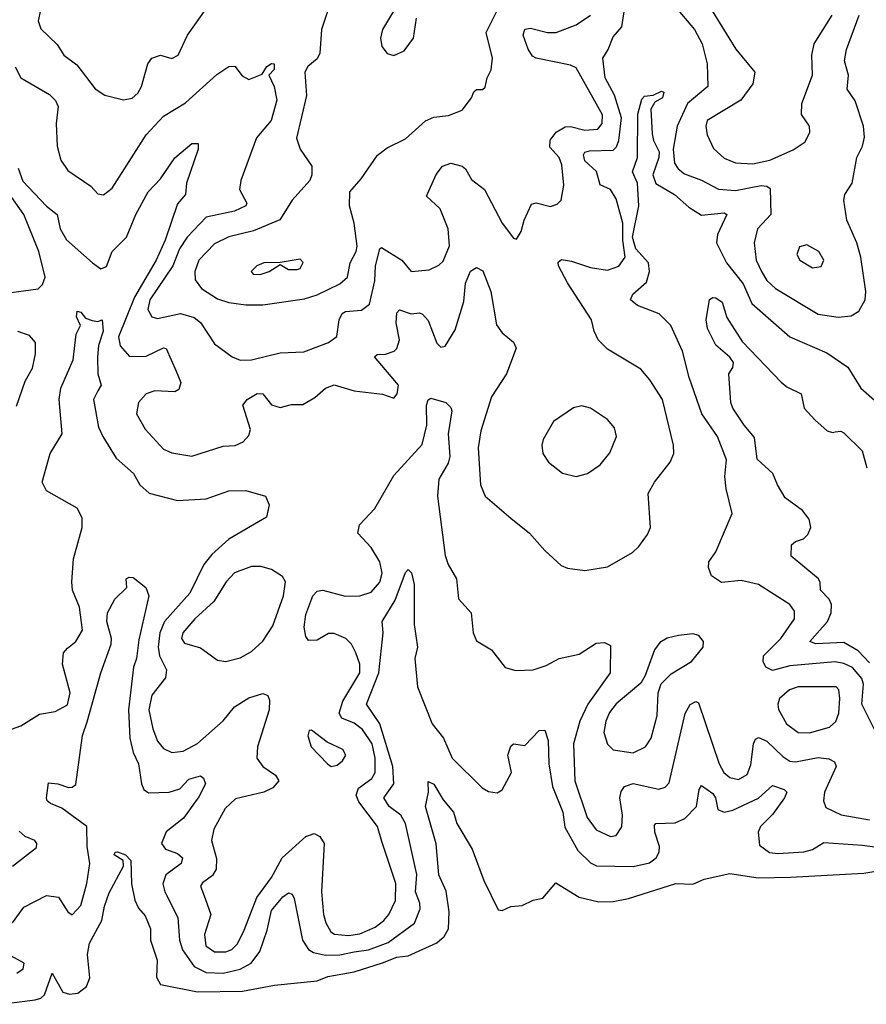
# Model space of a CAD drawing. Extents: x 1443846 to 1577407, y 839182 to 927291.
# Tile 324 of 535: x 1561430 to 1564404, y 865140 to 868600. Entities that reach past the tile are written whole.
import ezdxf

# ---------------------------------------------------------------- set-up
doc = ezdxf.new("R2010")
doc.units = 0

msp = doc.modelspace()

# ---------------------------------------------------------------- linework, layer by layer
at = {"layer": '0CON20XD'}
for points in [[(1563368.9, 867751.1), (1563435, 867728.9), (1563495, 867719.2), (1563535, 867733.1), (1563556.8, 867765), (1563549, 867825), (1563549.4, 867885), (1563525, 867970.6), (1563505, 868003.5), (1563469.6, 868019.6), (1563456.2, 868066.2), (1563415, 868103.2), (1563410.7, 868125), (1563415.9, 868134.1), (1563431.5, 868138.5), (1563515, 868141.7), (1563527.1, 868152.9), (1563535.1, 868174.9), (1563544.5, 868255), (1563519, 868335), (1563487.2, 868395), (1563478.6, 868465), (1563497.8, 868495), (1563515, 868539.2), (1563545.2, 868574.8), (1563564.9, 868704.9)], [(1562757.2, 868652.8), (1562704.3, 868565.7), (1562698, 868535), (1562702.5, 868505), (1562721.2, 868481.2), (1562744.1, 868474.1), (1562780.3, 868489.7), (1562813.8, 868535), (1562823.8, 868605)], [(1563729.5, 868649.5), (1563800.8, 868565), (1563827.1, 868515), (1563844.7, 868445), (1563847.5, 868365), (1563775.8, 868305), (1563740.2, 868225), (1563726.2, 868145), (1563730.6, 868095), (1563743.2, 868075), (1563765, 868058.4), (1563825, 868035.8), (1563885, 868004.2), (1563945, 867999.5), (1564035, 868016.9), (1564054.8, 868014.8), (1564065.9, 868005.9), (1564068.8, 867915), (1564022.3, 867865), (1564009.6, 867815), (1564017.5, 867755), (1564035.6, 867714.4), (1564055, 867683.6), (1564085, 867655.4), (1564235, 867564.7), (1564305, 867554.7), (1564350.5, 867559.5), (1564377.5, 867575), (1564400, 867615), (1564402.9, 867645), (1564384.2, 867765), (1564370.8, 867815), (1564335.3, 867895), (1564324.7, 867965), (1564328.5, 867985), (1564353.9, 868025), (1564371.2, 868115), (1564390.5, 868155), (1564397.3, 868187.3), (1564394.4, 868225), (1564365.3, 868315), (1564336.2, 868355), (1564341.2, 868405), (1564327.2, 868455), (1564334.1, 868495), (1564379.1, 868615)], [(1563846.9, 868655), (1563946.2, 868496.2), (1564012.9, 868415), (1564005.4, 868374.6), (1563963, 868317), (1563845, 868245.6), (1563840.4, 868225), (1563844.6, 868195), (1563867.1, 868147.1), (1563905, 868113.6), (1563945, 868096.2), (1564005, 868093.7), (1564065, 868105.9), (1564147.5, 868142.5), (1564189.5, 868170.5), (1564206.1, 868203.9), (1564204, 868225), (1564176.6, 868266.6), (1564177.5, 868305), (1564215.5, 868405), (1564213.2, 868475), (1564221.3, 868515), (1564283.5, 868615)], [(1561415, 868434.4), (1561435, 868395.5), (1561535, 868336.2), (1561556.2, 868316.2), (1561566, 868295), (1561558.9, 868235), (1561562.1, 868155), (1561575, 868106.2), (1561599.3, 868069.3), (1561680, 868015), (1561705, 867988), (1561725, 867984.3), (1561755, 868008.1), (1561874.1, 868195), (1561935, 868260.8), (1562012.9, 868307.1), (1562122.9, 868407.1), (1562165, 868435.6), (1562186.6, 868436.6), (1562212.4, 868402.4), (1562235, 868389.2), (1562282.3, 868407.7), (1562298.1, 868435), (1562315, 868445.5), (1562324.2, 868444.2), (1562324.3, 868425), (1562306, 868405), (1562324.3, 868364.3), (1562333.3, 868316.7), (1562313.8, 868245), (1562262.2, 868185), (1562206.8, 868035), (1562202.9, 868002.9), (1562227.8, 867955), (1562224.4, 867945), (1562185, 867926.4), (1562085, 867905.2), (1562018.5, 867835), (1561992.3, 867795), (1561968, 867735), (1561887.3, 867615), (1561880.8, 867580.8), (1561895, 867555.6), (1561915, 867549.2), (1561995, 867567.4), (1562043.8, 867553.8), (1562065.2, 867535.2), (1562115, 867460.6), (1562176.2, 867415), (1562205, 867403.5), (1562245, 867404.5), (1562345, 867429.3), (1562427.9, 867432.1), (1562514.7, 867465.2), (1562543.8, 867486.2), (1562552.6, 867545), (1562562.7, 867567.3), (1562575.2, 867574.8), (1562631.3, 867578.7), (1562659.4, 867600.6), (1562678.2, 867681.8), (1562679.8, 867735), (1562695, 867794), (1562701.2, 867798.8), (1562772.3, 867755), (1562805.4, 867715.4), (1562868.8, 867721.2), (1562902.9, 867737.1), (1562918.3, 867751.7), (1562939.8, 867805), (1562935.2, 867865), (1562906.8, 867935), (1562859.8, 867979.8), (1562893.8, 868056.2), (1562915.6, 868085), (1562945, 868095.4), (1562984.6, 868084.6), (1562995.8, 868075.8), (1563017.6, 868037.6), (1563062.7, 868002.7), (1563124.6, 867885), (1563165, 867832), (1563175, 867828.8), (1563191.9, 867855), (1563202.7, 867895), (1563228.5, 867951.5), (1563245, 867956.7), (1563295, 867942.7), (1563318.6, 867951.4), (1563332.5, 867965), (1563342, 868018), (1563335, 868090), (1563325.3, 868115), (1563291.9, 868151.9), (1563293.4, 868176.6), (1563314.6, 868205), (1563346.5, 868223.5), (1563365, 868224.5), (1563415, 868211.9), (1563460.6, 868215), (1563476.7, 868235), (1563477.2, 868265), (1563385, 868430.8), (1563365, 868440.3), (1563244.2, 868465), (1563232, 868472), (1563216.6, 868496.6), (1563198.5, 868545), (1563205, 868565.8), (1563225, 868570), (1563284.7, 868554.7), (1563314.7, 868554.7), (1563385, 868581.8), (1563435.3, 868615)], [(1561503.3, 868633.3), (1561495.4, 868595.4), (1561505, 868568), (1561562.1, 868512.1), (1561585.8, 868475), (1561630.8, 868440.8), (1561695, 868356.7), (1561730, 868335), (1561795, 868318), (1561825, 868324.4), (1561845, 868341.2), (1561858.5, 868365), (1561880.9, 868445), (1561895, 868464.4), (1561925, 868474.5), (1561965, 868462.9), (1561987.5, 868475), (1562020, 868545), (1562085, 868637.9)], [(1562511.4, 868628.6), (1562490.6, 868565), (1562485, 868481.9), (1562475, 868461.5), (1562442.7, 868435), (1562432.3, 868415), (1562437.3, 868332.7), (1562402.8, 868182.8), (1562415.6, 868145), (1562456.7, 868085), (1562456.9, 868055), (1562450, 868035), (1562387.8, 867965), (1562343.8, 867896.2), (1562251.7, 867858.3), (1562165, 867836.9), (1562115, 867811.8), (1562060, 867755), (1562046, 867715), (1562046.5, 867685), (1562068.5, 867655), (1562125, 867618.8), (1562164.6, 867605.4), (1562225, 867597.2), (1562285, 867597.3), (1562431.2, 867618.8), (1562475, 867632.9), (1562555, 867671.1), (1562581.8, 867695), (1562591, 867745), (1562612.2, 867785), (1562615.6, 867804.4), (1562605.7, 867885), (1562589.2, 867945), (1562590, 867995), (1562629.8, 868040.2), (1562686.9, 868123.1), (1562720.6, 868149.4), (1562785, 868180.8), (1562855.5, 868244.5), (1562885, 868256.9), (1562936.8, 868263.2), (1562985, 868282), (1563017.5, 868325), (1563025, 868346.7), (1563035, 868353.8), (1563055.8, 868354.2), (1563065, 868362.5), (1563072, 868395), (1563086.4, 868423.6), (1563091.5, 868465), (1563069.3, 868555), (1563107.9, 868632.1)], [(1564443.4, 866085), (1564388.2, 866195), (1564393.8, 866265), (1564388.4, 866285), (1564355, 866323.3), (1564325, 866337.9), (1564295, 866343), (1564135, 866329.3), (1564075, 866313.4), (1564050.7, 866325), (1564041.6, 866345), (1564042.9, 866365), (1564103.8, 866425), (1564152.3, 866495), (1564151.8, 866521.8), (1564135.5, 866545), (1564025, 866614.6), (1563965, 866628.9), (1563895, 866622.5), (1563860, 866645), (1563850, 866675), (1563851.4, 866695), (1563875, 866730), (1563932.9, 866865), (1563911.2, 866951.2), (1563907.3, 866995), (1563912.8, 867052.8), (1563881.3, 867135), (1563826.2, 867215), (1563781.8, 867341.9), (1563758.3, 867435), (1563717.6, 867525), (1563676.1, 867566.1), (1563600, 867595), (1563576, 867615), (1563584.4, 867635), (1563632.5, 867677.5), (1563642, 867715), (1563638.8, 867745), (1563595, 867794.2), (1563582.3, 867835), (1563604.8, 867945), (1563600.2, 868025), (1563583.2, 868065), (1563600.3, 868115), (1563602, 868268), (1563615, 868320), (1563625, 868330.5), (1563655, 868334.2), (1563685, 868348), (1563692.5, 868345), (1563688.1, 868325), (1563660.7, 868309.3), (1563647.3, 868285), (1563651.7, 868198.3), (1563656.2, 868175), (1563676.7, 868135), (1563675.5, 868115), (1563653.8, 868055), (1563664.3, 868024.3), (1563730.9, 867985), (1563781.1, 867941.1), (1563825, 867912.7), (1563905, 867920.9), (1563914.3, 867915), (1563881.4, 867845), (1563878, 867815), (1563912.9, 867745), (1563971.6, 867671.6), (1564002.4, 867602.4), (1564135, 867485.4), (1564265, 867429.6), (1564338.9, 867378.9), (1564385.3, 867305.3), (1564442.7, 867255)], [(1561425, 868077.5), (1561441.9, 868031.9), (1561525, 867944.1), (1561562.5, 867915), (1561572.9, 867865), (1561595, 867826.2), (1561686.7, 867745), (1561715, 867724.4), (1561735, 867732.9), (1561755.7, 867785), (1561805.3, 867835), (1561838.6, 867915), (1561881.8, 867995), (1561925, 868040.9), (1561975, 868114.5), (1562034.5, 868165), (1562056.9, 868165), (1562057.5, 868145), (1562016.5, 868025), (1562013.1, 867985), (1561985, 867952.5), (1561941.2, 867825), (1561909.4, 867755), (1561834.2, 867625), (1561777.6, 867485), (1561783.2, 867453.2), (1561815.7, 867415.7), (1561875, 867416.9), (1561935, 867446.7), (1561944.6, 867444.6), (1561980.4, 867365), (1561996.9, 867325), (1561989.7, 867300.3), (1561975, 867291.5), (1561905, 867295.9), (1561874.2, 867285), (1561847.3, 867255), (1561841.1, 867215), (1561871.3, 867161.3), (1561935, 867091.1), (1561965, 867077.5), (1562035, 867065.5), (1562145, 867101.1), (1562187, 867103), (1562215, 867116), (1562235, 867138.8), (1562240.6, 867159.4), (1562214.6, 867245), (1562228.9, 867265), (1562265, 867286.1), (1562284, 867285), (1562315, 867246.5), (1562345, 867237.3), (1562385, 867247.3), (1562425, 867248.1), (1562467.6, 867272.4), (1562504.7, 867305.3), (1562535, 867316.7), (1562605, 867295.8), (1562705, 867283.3), (1562745, 867270), (1562756.7, 867285), (1562761.2, 867315), (1562676.9, 867415), (1562686.4, 867423.6), (1562715, 867424.7), (1562745.6, 867434.4), (1562755.2, 867444.8), (1562764.2, 867475), (1562752.2, 867535), (1562755, 867570), (1562765, 867580.6), (1562805, 867566.1), (1562835, 867569.6), (1562845.2, 867565.2), (1562865, 867543.1), (1562895, 867462.7), (1562909.5, 867449.5), (1562925, 867452.1), (1562960.4, 867509.6), (1562990.5, 867609.5), (1562996.3, 867673.7), (1563013.5, 867716.5), (1563035, 867728.6), (1563057.1, 867717.1), (1563084.7, 867645), (1563105, 867527.5), (1563125, 867499.2), (1563165, 867466.2), (1563174.3, 867445), (1563140, 867355), (1563087.1, 867275), (1563050, 867155), (1563041.1, 867095), (1563049.5, 866965), (1563065.8, 866925), (1563155, 866848), (1563220.8, 866795), (1563274.4, 866734.4), (1563331.7, 866681.7), (1563355, 866672), (1563415, 866664.2), (1563495, 866677.5), (1563582.8, 866727.2), (1563605, 866748), (1563635, 866791.2), (1563645.7, 866815.7), (1563638.1, 866935), (1563660, 866975), (1563714.6, 867045), (1563727.5, 867075), (1563727.3, 867105), (1563688.2, 867265), (1563643.8, 867333.8), (1563611.7, 867371.7), (1563495, 867441.4), (1563462.5, 867475), (1563448.1, 867505), (1563438.9, 867545), (1563354.8, 867674.8), (1563322.7, 867735), (1563322.2, 867747.8), (1563333.1, 867756.9), (1563368.9, 867751.1)], [(1561375, 867638), (1561495, 867654.5), (1561511.1, 867668.9), (1561520.4, 867695), (1561497.2, 867785), (1561445.1, 867915.1), (1561375.2, 868015)], [(1564215, 867727.8), (1564245, 867732.5), (1564254.4, 867755), (1564237.1, 867785), (1564195, 867808.1), (1564168.9, 867801.1), (1564160, 867775), (1564170.8, 867755), (1564215, 867727.8)], [(1562275, 867704.5), (1562306.7, 867715), (1562345, 867740), (1562375, 867721.9), (1562405, 867721.5), (1562416, 867725), (1562426.4, 867746.4), (1562415, 867758), (1562345, 867746.2), (1562287.5, 867745), (1562263.8, 867735), (1562243.8, 867715), (1562250, 867705), (1562275, 867704.5)], [(1564415, 866339.4), (1564375, 866382), (1564325, 866411), (1564226.3, 866406.4), (1564205.6, 866415), (1564267.8, 866485), (1564280.8, 866515), (1564282.2, 866545), (1564273.4, 866563.4), (1564242.7, 866595), (1564242.3, 866622.3), (1564235.5, 866635), (1564139.5, 866715), (1564141.4, 866755), (1564155, 866766.7), (1564183.8, 866775), (1564198.7, 866791.3), (1564208.6, 866815), (1564203.3, 866845), (1564180.4, 866875), (1564119.5, 866919.5), (1564091.5, 866965), (1564075.7, 867005), (1564021.2, 867055), (1564011.7, 867131.7), (1563974.7, 867175), (1563935.4, 867235), (1563928.5, 867255), (1563921.5, 867355), (1563935, 867377.5), (1563937.5, 867395), (1563925, 867413.8), (1563875, 867456.2), (1563846.7, 867515), (1563841.5, 867545), (1563853.1, 867616.9), (1563865, 867624), (1563875, 867622), (1563897.6, 867607.6), (1563913.6, 867553.6), (1563968.4, 867468.4), (1564105, 867326.5), (1564125, 867310), (1564175.4, 867285.4), (1564185.6, 867235), (1564223.1, 867193.1), (1564266.2, 867155), (1564285, 867148.6), (1564295, 867151.9), (1564315, 867153.5), (1564325, 867147.5), (1564389.6, 867085), (1564405.9, 867025)], [(1561368.8, 866095), (1561435, 866118.8), (1561500, 866160), (1561555, 866169.4), (1561597.9, 866192.1), (1561608.2, 866235), (1561581.1, 866335), (1561584.4, 866375), (1561598.8, 866391.2), (1561627.8, 866415), (1561650.8, 866455), (1561640.5, 866535), (1561615.9, 866595), (1561613.2, 866625), (1561619.1, 866705), (1561650, 866815), (1561649.7, 866849.7), (1561632.7, 866882.7), (1561525, 866944.4), (1561509.4, 866975), (1561537.2, 867075), (1561579.7, 867145), (1561569.5, 867265), (1561575.5, 867305), (1561617.8, 867405), (1561629.1, 867495), (1561644.2, 867525), (1561630, 867555), (1561632.9, 867575), (1561645, 867572), (1561661.4, 867551.4), (1561685, 867542.5), (1561705, 867538.8), (1561720, 867545), (1561724.1, 867505), (1561707.6, 867455), (1561703.6, 867413.6), (1561704.7, 867354.7), (1561716.9, 867315), (1561705, 867296), (1561690, 867265), (1561707.7, 867167.7), (1561722.1, 867135), (1561769.2, 867059.1), (1561830.5, 867005), (1561852.5, 866965), (1561885, 866936.1), (1561985, 866910.7), (1562085, 866915.5), (1562165, 866944.4), (1562225, 866945.5), (1562293.3, 866925), (1562306.7, 866895), (1562297.8, 866852.2), (1562165, 866774.1), (1562105, 866720), (1562077.6, 866685), (1562028.6, 866585), (1561938.9, 866485), (1561922.4, 866445), (1561916.9, 866395), (1561921.4, 866365), (1561946.2, 866315), (1561942.9, 866287.1), (1561895, 866226.2), (1561884.5, 866174.5), (1561898.3, 866108.3), (1561914.5, 866064.5), (1561935, 866038.9), (1561965, 866024.6), (1562005, 866028.9), (1562055, 866056.2), (1562145, 866135.5), (1562184.4, 866185), (1562235, 866216.9), (1562285, 866232.2), (1562302, 866225), (1562308.3, 866208.3), (1562306.4, 866175), (1562266.1, 866045), (1562262.9, 866005), (1562285, 865975.5), (1562329.2, 865945), (1562341.2, 865925), (1562319.3, 865900.7), (1562288, 865885), (1562188.1, 865861.9), (1562151.7, 865828.3), (1562112.2, 865755), (1562104.2, 865715.8), (1562121.9, 865651.9), (1562120.6, 865615), (1562107.8, 865592.2), (1562072.6, 865567.4), (1562066, 865555), (1562081.8, 865511.8)], [(1561418.9, 867241.1), (1561450.2, 867329.8), (1561475.5, 867375.5), (1561485.5, 867425.5), (1561485.6, 867465), (1561465, 867489.4), (1561424.5, 867504.5)], [(1562081.8, 865511.8), (1562101.7, 865455), (1562079.2, 865385), (1562083.8, 865345), (1562115, 865324.8), (1562155, 865324.8), (1562175, 865332.3), (1562195, 865352.9), (1562219.2, 865400.8), (1562263, 865515), (1562314.3, 865585), (1562352.8, 865655), (1562435, 865729.1), (1562465, 865740.4), (1562485, 865729.5), (1562499.4, 865705), (1562490.6, 865535), (1562497.5, 865455), (1562505.8, 865425.8), (1562523.8, 865395), (1562536.3, 865386.3), (1562585, 865381.2), (1562625, 865388.1), (1562678.5, 865411.5), (1562709.7, 865435), (1562726.6, 865455), (1562750.4, 865505), (1562751.1, 865565), (1562702.3, 865712.3), (1562686.8, 865765), (1562621.3, 865851.3), (1562612.3, 865875), (1562620.5, 865899.5), (1562667.1, 865932.9), (1562679.4, 865955), (1562679.4, 866005), (1562668.2, 866055), (1562635, 866105.6), (1562605, 866127.9), (1562562.3, 866145), (1562552.6, 866162.6), (1562565.1, 866204.9), (1562625.7, 866305), (1562625.3, 866335), (1562611.1, 866375), (1562595.3, 866405.3), (1562575.6, 866425), (1562535, 866442.9), (1562515, 866443.3), (1562475, 866419.4), (1562445, 866418.8), (1562435, 866432.5), (1562430, 866465), (1562435, 866509.2), (1562460.3, 866575), (1562475, 866591.2), (1562495, 866595.4), (1562574.1, 866574.1), (1562625, 866575.7), (1562665, 866588.6), (1562695, 866622.9), (1562704, 866655), (1562695.7, 866695), (1562665, 866745.5), (1562618.5, 866795), (1562624.4, 866825), (1562678, 866882), (1562745, 866997.5), (1562843.5, 867106.5), (1562860, 867175), (1562859.1, 867245), (1562865, 867263.8), (1562875, 867270), (1562926.7, 867255), (1562945, 867236.7), (1562947.8, 867225), (1562935.6, 867145), (1562941.4, 867065), (1562935, 867041.1), (1562902.4, 866985), (1562897.6, 866925), (1562925, 866716.7), (1562935.3, 866685.3), (1562964.6, 866634.6), (1562971.1, 866565), (1563016.4, 866515), (1563022.9, 866445), (1563035, 866417.5), (1563087.5, 866385), (1563135, 866323.8), (1563173.2, 866313.2), (1563234.5, 866315.5), (1563279.8, 866330.2), (1563325, 866355.6), (1563395, 866370.4), (1563455, 866408.7), (1563485, 866411.8), (1563505, 866401.2), (1563504.6, 866305), (1563426.1, 866195), (1563398.4, 866135), (1563376, 866055), (1563380.8, 865925), (1563423.7, 865796.3), (1563455, 865753.1), (1563505, 865729.1), (1563525, 865733.1), (1563545, 865763.3), (1563547.5, 865805), (1563537.8, 865865), (1563542.8, 865887.2), (1563555.2, 865904.8), (1563585, 865916.2), (1563675, 865895.4), (1563697.4, 865902.6), (1563711.7, 865918.3), (1563768.1, 866161.9), (1563785, 866193.3), (1563805, 866204.4), (1563815, 866199.2), (1563887.1, 865985), (1563903.1, 865955), (1563925, 865937.1), (1563955, 865930.4), (1563985, 865947.8), (1563998.5, 865981.5), (1564007.5, 866055), (1564015, 866071.1), (1564025, 866076.9), (1564055, 866064.7), (1564110.4, 866010.4), (1564135, 865994.2), (1564155, 865991.6), (1564235, 866007), (1564272.8, 866002.8), (1564292, 865992), (1564298.4, 865975), (1564257.7, 865885), (1564253.8, 865855), (1564261.8, 865831.8), (1564315.3, 865805.3), (1564415, 865787.6)], [(1563385, 866994.4), (1563425, 867005.6), (1563469.2, 867035), (1563502.8, 867077.2), (1563526.7, 867135), (1563519.4, 867165), (1563494.6, 867194.6), (1563435, 867234.3), (1563405, 867242.9), (1563375, 867235.8), (1563305, 867187.5), (1563269.2, 867125), (1563264.2, 867105), (1563267.5, 867075), (1563288, 867045), (1563336.6, 867006.6), (1563385, 866994.4)], [(1562155, 866344.5), (1562205, 866357.1), (1562245, 866379.1), (1562285, 866416.4), (1562319.9, 866470.1), (1562356.8, 866575), (1562364.6, 866624.6), (1562353.4, 866643.4), (1562315, 866668.2), (1562277.9, 866677.9), (1562245, 866677.8), (1562184.4, 866655.6), (1562155.6, 866624.4), (1562111.9, 866555), (1562045.8, 866495), (1562003.2, 866445), (1561998.8, 866425), (1562009.2, 866409.2), (1562065, 866393.1), (1562125, 866349.5), (1562155, 866344.5)], [(1561405, 865426.7), (1561445, 865481.2), (1561525, 865522.9), (1561566.7, 865516.7), (1561599.2, 865465), (1561615, 865454.2), (1561645, 865487.5), (1561666.2, 865565), (1561676.7, 865635), (1561667.8, 865695), (1561666.5, 865765), (1561578.6, 865828.6), (1561538.9, 865845), (1561526.5, 865855), (1561524.7, 865865), (1561532, 865918), (1561565, 865914.5), (1561601.4, 865901.4), (1561615, 865903.1), (1561627.1, 865912.9), (1561650.9, 866085), (1561667.7, 866132.3), (1561716, 866305), (1561751.5, 866405), (1561752.5, 866425), (1561736.2, 866485), (1561738.9, 866515), (1561765, 866563.8), (1561807.1, 866605), (1561804.7, 866635.3), (1561815, 866641.4), (1561829.4, 866639.4), (1561873.3, 866605), (1561884.3, 866575), (1561849.2, 866420.9), (1561841.1, 866355), (1561830.4, 866325), (1561812.6, 866175), (1561817.8, 866075), (1561829.4, 866025), (1561847.2, 865985), (1561858.2, 865915), (1561866.7, 865895), (1561883.3, 865883.3), (1561955, 865885.9), (1561992.9, 865897.1), (1562025, 865931.1), (1562065, 865942.5), (1562076, 865935), (1562082.5, 865915), (1562059.1, 865869.1), (1562005.8, 865794.2), (1561945, 865745.6), (1561928.5, 865705), (1561942.9, 865685), (1561985, 865669.6), (1562001.9, 865655), (1561997.8, 865635), (1561944, 865595), (1561933.7, 865563.6), (1561940.7, 865535), (1561985.4, 865445), (1561991.9, 865365), (1562001.7, 865331.7), (1562042.9, 865272.9), (1562085, 865252), (1562145, 865249.9), (1562205, 865263.8), (1562242.9, 865285), (1562273.9, 865325), (1562299.6, 865400.4), (1562315, 865469.5), (1562355, 865517.3), (1562375, 865531.4), (1562387.1, 865527.1), (1562395, 865511.2), (1562424, 865365), (1562445, 865332.7), (1562462.1, 865322.1), (1562505, 865313.1), (1562555, 865313.6), (1562605.1, 865324.9), (1562655, 865331.6), (1562725, 865357.7), (1562816.9, 865425), (1562837, 865475), (1562835.8, 865495), (1562820.4, 865535), (1562825.6, 865595.6), (1562785.2, 865775.2), (1562768.6, 865805), (1562727.8, 865835), (1562708.9, 865865), (1562745, 865914.4), (1562741.4, 865975), (1562695.5, 866125), (1562649, 866195), (1562691.6, 866305), (1562706.5, 866445), (1562703.3, 866485), (1562749.6, 866560.4), (1562785, 866657.5), (1562795, 866667.5), (1562806.3, 866656.3), (1562816.4, 866615), (1562816.2, 866475), (1562828.1, 866395), (1562818.1, 866355), (1562827.3, 866255), (1562879.5, 866125), (1562918.4, 866075), (1562950, 866005), (1563055, 865900.6), (1563077.6, 865887.6), (1563107.3, 865882.7), (1563125, 865893.8), (1563158.1, 865955), (1563145.4, 866015), (1563155, 866047.5), (1563165, 866055.6), (1563205, 866049.5), (1563255, 866102.2), (1563275, 866103.8), (1563286.5, 866066.5), (1563289.5, 865985), (1563301.6, 865905), (1563338.3, 865815), (1563345, 865762.2), (1563390.9, 865680.9), (1563435, 865637.5), (1563456.6, 865626.6), (1563585, 865624), (1563642.5, 865637.5), (1563666.1, 865655), (1563676.6, 865675), (1563677.6, 865695), (1563660.8, 865745), (1563660.4, 865769.6), (1563665, 865775.5), (1563732.7, 865777.3), (1563767, 865793), (1563807.1, 865835), (1563816.4, 865895), (1563825, 865908.9), (1563865, 865880.8), (1563874.8, 865865), (1563882.3, 865825), (1563905, 865815.3), (1563935, 865822.4), (1564025.5, 865864.5), (1564075, 865908.5), (1564115.8, 865895), (1564124.3, 865885), (1564116.2, 865865), (1564075, 865807.2), (1564032.4, 865765), (1564023.6, 865745), (1564028.9, 865698.9), (1564063.8, 865673.8), (1564095, 865670), (1564185, 865675.2), (1564215, 865684.3), (1564255, 865708.1), (1564390.3, 865699.7)], [(1563585, 866023.8), (1563628.1, 866045), (1563648.5, 866075), (1563669.7, 866155), (1563672.7, 866235), (1563683.5, 866266.5), (1563718.6, 866301.4), (1563790.5, 866345), (1563831.4, 866395), (1563832.5, 866415), (1563815.5, 866435.5), (1563795, 866441.9), (1563744.6, 866435.4), (1563705, 866426.7), (1563679.1, 866410.9), (1563660, 866385), (1563627.8, 866295), (1563611.9, 866268.1), (1563525, 866195.9), (1563502.4, 866165), (1563489.5, 866135), (1563482, 866095), (1563495, 866054.2), (1563515, 866034.4), (1563585, 866023.8)], [(1564205, 866094.2), (1564275, 866113.9), (1564296.7, 866133.3), (1564307, 866163), (1564310.8, 866215), (1564307.5, 866245), (1564298.6, 866255), (1564165, 866256), (1564134.5, 866245), (1564099.1, 866215), (1564092.9, 866195), (1564096, 866176), (1564123.8, 866125), (1564164.8, 866094.8), (1564205, 866094.2)], [(1562525, 865976), (1562545, 865980), (1562564, 865995), (1562575.8, 866015), (1562566, 866035), (1562510.5, 866060.5), (1562455, 866103.3), (1562447.5, 866102.5), (1562443, 866083), (1562454.2, 866045), (1562511.2, 865985), (1562525, 865976)], [(1561365, 865140), (1561485, 865155.2), (1561505, 865161), (1561517.2, 865172.8), (1561545, 865250), (1561582.4, 865182.4), (1561605, 865176.1), (1561635, 865179.3), (1561665, 865202.5), (1561677.2, 865232.8), (1561668.3, 865315), (1561675.2, 865355), (1561718.5, 865435), (1561727.9, 865485), (1561745, 865531.9), (1561794.7, 865625), (1561793.6, 865645), (1561762.5, 865665), (1561765.7, 865674.3), (1561774.2, 865675.8), (1561801.9, 865665), (1561820.8, 865645), (1561823.7, 865563.7), (1561834.6, 865505.4), (1561847.4, 865477.4), (1561871.4, 865451.4), (1561890, 865405), (1561889.6, 865365), (1561913.1, 865295), (1561910.6, 865235), (1561925, 865210), (1562055, 865184), (1562213.3, 865186.7), (1562325, 865207.3), (1562475, 865222.7), (1562512.4, 865237.6), (1562605, 865253.9), (1562704.9, 865285.2), (1562755, 865305.6), (1562795, 865310), (1562895, 865356.2), (1562921.7, 865378.3), (1562936.8, 865405), (1562938.7, 865465), (1562927.8, 865537.7), (1562903.1, 865595), (1562893.3, 865703.3), (1562855.5, 865835), (1562866, 865885), (1562865, 865922.5), (1562885, 865913.3), (1562918, 865858), (1562954.4, 865815), (1562966.4, 865775), (1563019.6, 865685), (1563060.4, 865575), (1563111.5, 865471.5), (1563125, 865470), (1563155, 865483.1), (1563195, 865487.5), (1563234.1, 865505.9), (1563267.6, 865512.4), (1563313.3, 865566.7), (1563395, 865516.7), (1563465, 865500), (1563515, 865501.1), (1563568.6, 865511.4), (1563735, 865564.3), (1563795, 865562), (1563835, 865580), (1563925, 865599.2), (1564024.7, 865584.7), (1564137.3, 865587.3), (1564395, 865601.2), (1564545, 865625.5)], [(1561404.7, 865625.3), (1561489.5, 865690.5), (1561491.2, 865705), (1561483.3, 865715), (1561450.2, 865730.2), (1561428.7, 865748.7)], [(1564390.3, 865699.7), (1564475, 865687.3)], [(1561420.7, 865249.3), (1561442.5, 865265), (1561445.7, 865285), (1561399.8, 865309.8)]]:
    msp.add_lwpolyline(points, dxfattribs=at)

doc.saveas('drawing.dxf')
